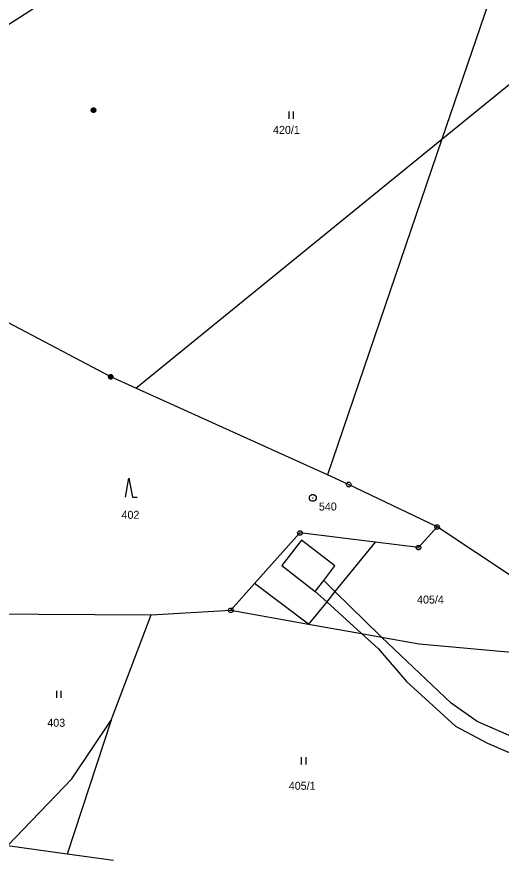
# Model space of a CAD drawing. Extents: x -694465 to -690527, y -983694 to -978978.
# Drawn here: x -692006.8 to -691904, y -981290.7 to -981111.8 of the extents above; entities that cross this region are included whole.
import ezdxf

# ---------------------------------------------------------------- set-up
doc = ezdxf.new("R2010")
doc.units = 0
for name, color, linetype in [('Vrstva 1', 7, 'Continuous'), ('Vrstva 17', 7, 'Continuous'), ('Vrstva 18', 7, 'Continuous'), ('Vrstva 24', 7, 'Continuous'), ('Vrstva 25', 7, 'Continuous'), ('Vrstva 26', 7, 'Continuous')]:
    doc.layers.add(name, color=color, linetype=linetype)

msp = doc.modelspace()

# ---------------------------------------------------------------- linework, layer by layer
at = {"layer": 'Vrstva 1'}
for p, q in [((-691956.323, -981232.177), (-691946.7, -981221.42)), ((-691956.323, -981232.177), (-691961.38, -981237.83)), ((-691944.89, -981240.757), (-691956.323, -981232.177))]:
    msp.add_line(p, q, dxfattribs=at)
for points in [[(-692030.708, -981096.632), (-692027.912, -981101.177), (-692037.033, -981115.88), (-692027.405, -981125.513), (-691997.508, -981106.247), (-691998.423, -981084.267)], [(-691875.759, -981104.625), (-691903.061, -981098.229), (-691916.546, -981137.797)], [(-691916.546, -981137.797), (-691875.759, -981104.625)], [(-691981.573, -981190.683), (-691916.546, -981137.797)], [(-691916.546, -981137.797), (-691940.843, -981209.094)], [(-691986.89, -981188.28), (-692026.83, -981167.22)], [(-691981.573, -981190.683), (-691986.89, -981188.28)], [(-691940.843, -981209.094), (-691981.573, -981190.683)], [(-691936.36, -981211.12), (-691940.843, -981209.094)], [(-691917.59, -981220.14), (-691936.36, -981211.12)], [(-691917.59, -981220.14), (-691921.52, -981224.52)], [(-691892.89, -981236.44), (-691917.59, -981220.14)], [(-691930.752, -981223.383), (-691946.7, -981221.42)], [(-691946.367, -981222.909), (-691950.557, -981228.331)], [(-691939.268, -981228.395), (-691946.367, -981222.909)], [(-691930.752, -981223.383), (-691939.265, -981233.836)], [(-691921.52, -981224.52), (-691930.752, -981223.383)], [(-691950.557, -981228.331), (-691943.458, -981233.817)], [(-691941.659, -981231.489), (-691939.268, -981228.395)], [(-691943.458, -981233.817), (-691941.659, -981231.489)], [(-691939.265, -981233.836), (-691941.659, -981231.489)], [(-691943.458, -981233.817), (-691941.026, -981236.008)], [(-691939.265, -981233.836), (-691941.026, -981236.008)], [(-691929.392, -981243.508), (-691929.64, -981243.272), (-691939.265, -981233.836)], [(-691941.026, -981236.008), (-691944.89, -981240.757)], [(-691941.026, -981236.008), (-691933.625, -981242.757)], [(-691978.33, -981238.77), (-691961.38, -981237.83)], [(-691961.38, -981237.83), (-691944.89, -981240.757)], [(-692014.3, -981238.55), (-691978.33, -981238.77)], [(-691986.8, -981261.13), (-691978.33, -981238.77)], [(-691944.89, -981240.757), (-691933.625, -981242.757)], [(-691933.625, -981242.757), (-691929.392, -981243.508)], [(-691933.625, -981242.757), (-691930.125, -981245.938), (-691924.065, -981252.968), (-691913.641, -981262.423), (-691906.853, -981266.059), (-691899.184, -981269.362)], [(-691929.392, -981243.508), (-691921.38, -981244.93)], [(-691898.977, -981265.826), (-691909.035, -981261.453), (-691914.61, -981257.574), (-691929.392, -981243.508)], [(-691921.38, -981244.93), (-691897.88, -981247.07)], [(-691986.8, -981261.13), (-691996.173, -981289.613)], [(-691995.17, -981273.62), (-691986.8, -981261.13)], [(-692008.84, -981287.87), (-691995.17, -981273.62)], [(-691996.173, -981289.613), (-692008.84, -981287.87)], [(-691986.31, -981290.97), (-691996.173, -981289.613)]]:
    msp.add_lwpolyline(points, dxfattribs=at)
at = {"layer": 'Vrstva 24'}
for points in [[(-691986.736, -981187.804), (-691986.486, -981187.986), (-691986.39, -981188.28), (-691986.486, -981188.574), (-691986.736, -981188.756), (-691987.044, -981188.756), (-691987.294, -981188.574), (-691987.39, -981188.28), (-691987.294, -981187.986), (-691987.044, -981187.804)], [(-691936.206, -981210.644), (-691935.956, -981210.826), (-691935.86, -981211.12), (-691935.956, -981211.414), (-691936.206, -981211.596), (-691936.514, -981211.596), (-691936.764, -981211.414), (-691936.86, -981211.12), (-691936.764, -981210.826), (-691936.514, -981210.644)], [(-691943.776, -981213.236), (-691943.44, -981213.43), (-691943.246, -981213.766), (-691943.246, -981214.154), (-691943.44, -981214.49), (-691943.776, -981214.684), (-691944.164, -981214.684), (-691944.5, -981214.49), (-691944.694, -981214.154), (-691944.694, -981213.766), (-691944.5, -981213.43), (-691944.164, -981213.236)], [(-691917.436, -981219.664), (-691917.186, -981219.846), (-691917.09, -981220.14), (-691917.186, -981220.434), (-691917.436, -981220.616), (-691917.744, -981220.616), (-691917.994, -981220.434), (-691918.09, -981220.14), (-691917.994, -981219.846), (-691917.744, -981219.664)], [(-691946.546, -981220.944), (-691946.296, -981221.126), (-691946.2, -981221.42), (-691946.296, -981221.714), (-691946.546, -981221.896), (-691946.854, -981221.896), (-691947.104, -981221.714), (-691947.2, -981221.42), (-691947.104, -981221.126), (-691946.854, -981220.944)], [(-691921.366, -981224.044), (-691921.116, -981224.226), (-691921.02, -981224.52), (-691921.116, -981224.814), (-691921.366, -981224.996), (-691921.674, -981224.996), (-691921.924, -981224.814), (-691922.02, -981224.52), (-691921.924, -981224.226), (-691921.674, -981224.044)], [(-691961.226, -981237.354), (-691960.976, -981237.536), (-691960.88, -981237.83), (-691960.976, -981238.124), (-691961.226, -981238.306), (-691961.534, -981238.306), (-691961.784, -981238.124), (-691961.88, -981237.83), (-691961.784, -981237.536), (-691961.534, -981237.354)]]:
    msp.add_lwpolyline(points, close=True, dxfattribs=at)
for points in [[(-691987.009, -981188.28), (-691986.77, -981188.28)], [(-691936.479, -981211.12), (-691936.24, -981211.12)], [(-691944.02, -981213.96), (-691943.92, -981213.96)], [(-691917.709, -981220.14), (-691917.47, -981220.14)], [(-691946.819, -981221.42), (-691946.58, -981221.42)], [(-691921.639, -981224.52), (-691921.4, -981224.52)], [(-691961.499, -981237.83), (-691961.26, -981237.83)]]:
    msp.add_lwpolyline(points, dxfattribs=at)
at = {"layer": 'Vrstva 25'}
for points in [[(-691949.05, -981131.96), (-691949.05, -981133.46)], [(-691948.05, -981133.46), (-691948.05, -981131.96)], [(-691983.77, -981213.8), (-691983.02, -981209.8), (-691982.27, -981213.8), (-691981.27, -981213.8)], [(-691998.43, -981254.94), (-691998.43, -981256.44)], [(-691997.43, -981256.44), (-691997.43, -981254.94)], [(-691946.41, -981269.04), (-691946.41, -981270.54)], [(-691945.41, -981270.54), (-691945.41, -981269.04)]]:
    msp.add_lwpolyline(points, dxfattribs=at)
at = {"layer": 'Vrstva 26'}
for points in [[(-691990.715, -981131.174), (-691990.405, -981131.174), (-691990.155, -981131.356), (-691990.06, -981131.65), (-691990.155, -981131.944), (-691990.405, -981132.126), (-691990.715, -981132.126), (-691990.965, -981131.944), (-691991.06, -981131.65), (-691990.965, -981131.356), (-691990.715, -981131.174), (-691990.68, -981131.21), (-691990.44, -981131.21), (-691990.28, -981131.29), (-691990.84, -981131.29), (-691990.92, -981131.37), (-691990.2, -981131.37), (-691990.2, -981131.45), (-691990.92, -981131.45), (-691990.962, -981131.53), (-691990.16, -981131.531), (-691990.12, -981131.61), (-691991, -981131.61), (-691991, -981131.69), (-691990.12, -981131.69), (-691990.151, -981131.769), (-691990.965, -981131.769), (-691990.959, -981131.85), (-691990.151, -981131.85), (-691990.2, -981131.93), (-691990.92, -981131.93), (-691990.84, -981132.01), (-691990.28, -981132.01), (-691990.388, -981132.089), (-691990.728, -981132.089)], [(-691987.045, -981187.804), (-691986.735, -981187.804), (-691986.485, -981187.986), (-691986.39, -981188.28), (-691986.485, -981188.574), (-691986.735, -981188.756), (-691987.045, -981188.756), (-691987.295, -981188.574), (-691987.39, -981188.28), (-691987.295, -981187.986), (-691987.045, -981187.804), (-691987.01, -981187.84), (-691986.77, -981187.84), (-691986.61, -981187.92), (-691987.17, -981187.92), (-691987.25, -981188), (-691986.53, -981188), (-691986.53, -981188.08), (-691987.25, -981188.08), (-691987.292, -981188.16), (-691986.49, -981188.161), (-691986.45, -981188.24), (-691987.33, -981188.24), (-691987.33, -981188.32), (-691986.45, -981188.32), (-691986.481, -981188.399), (-691987.295, -981188.399), (-691987.289, -981188.48), (-691986.481, -981188.48), (-691986.53, -981188.56), (-691987.25, -981188.56), (-691987.17, -981188.64), (-691986.61, -981188.64), (-691986.718, -981188.719), (-691987.058, -981188.719)], [(-691987.045, -981187.804), (-691986.735, -981187.804), (-691986.485, -981187.986), (-691986.39, -981188.28), (-691986.485, -981188.574), (-691986.735, -981188.756), (-691987.045, -981188.756), (-691987.295, -981188.574), (-691987.39, -981188.28), (-691987.295, -981187.986), (-691987.045, -981187.804), (-691987.01, -981187.84), (-691986.77, -981187.84), (-691986.61, -981187.92), (-691987.17, -981187.92), (-691987.25, -981188), (-691986.53, -981188), (-691986.53, -981188.08), (-691987.25, -981188.08), (-691987.292, -981188.16), (-691986.49, -981188.161), (-691986.45, -981188.24), (-691987.33, -981188.24), (-691987.33, -981188.32), (-691986.45, -981188.32), (-691986.481, -981188.399), (-691987.295, -981188.399), (-691987.289, -981188.48), (-691986.481, -981188.48), (-691986.53, -981188.56), (-691987.25, -981188.56), (-691987.17, -981188.64), (-691986.61, -981188.64), (-691986.718, -981188.719), (-691987.058, -981188.719)]]:
    msp.add_lwpolyline(points, dxfattribs=at)

# ---------------------------------------------------------------- texts
at = {"layer": 'Vrstva 17'}
msp.add_text('540', height=1.7, dxfattribs=at).set_placement((-691942.683, -981216.65))
at = {"layer": 'Vrstva 18'}
for s, p in [('420/1', (-691952.426, -981136.69)), ('402', (-691984.603, -981218.41)), ('405/4', (-691921.833, -981236.4)), ('403', (-692000.358, -981262.56)), ('405/1', (-691949.069, -981275.94))]:
    msp.add_text(s, height=1.7, dxfattribs=at).set_placement(p)

doc.saveas('drawing.dxf')
